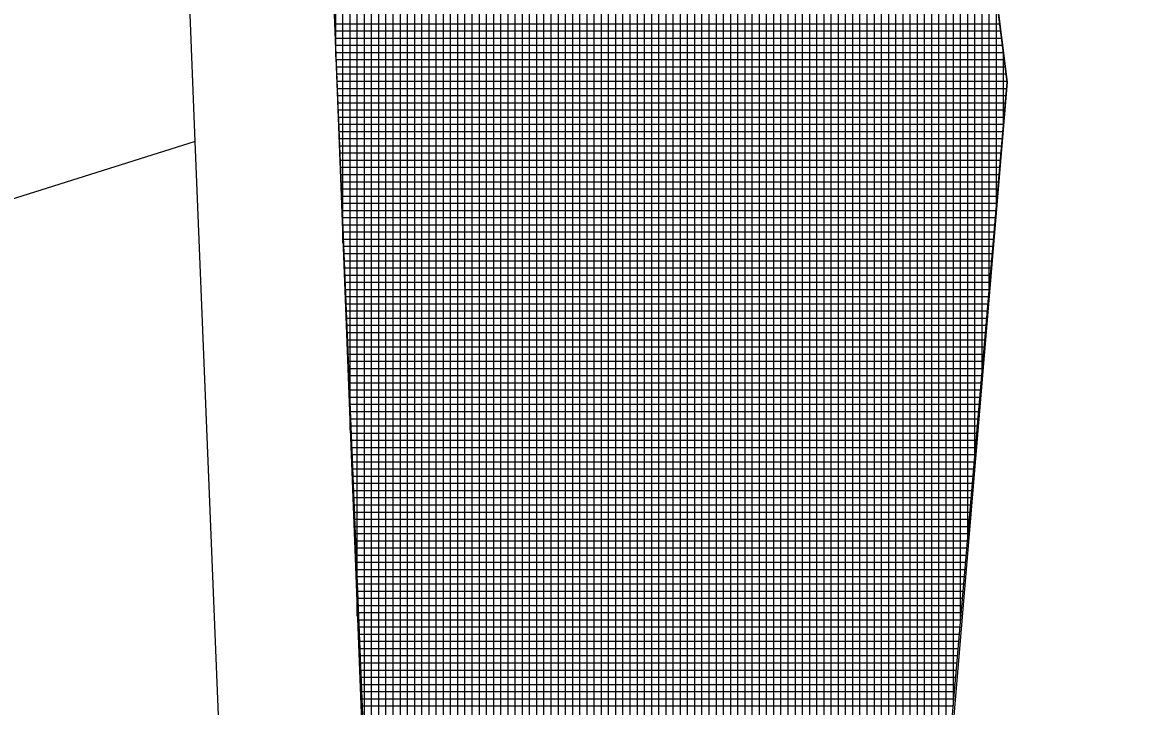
# Model space of a CAD drawing. Extents: x -565346 to -564154, y -1097386 to -1095620.
# Drawn here: x -564343.65 to -564312.3, y -1095916.73 to -1095897.68 of the extents above; entities that cross this region are included whole.
import ezdxf

# ---------------------------------------------------------------- set-up
doc = ezdxf.new("R2010")
doc.units = 0
for name, color, linetype in [('Vrstva 1', 7, 'Continuous'), ('Vrstva 13', 7, 'Continuous'), ('Vrstva 43', 7, 'Continuous')]:
    doc.layers.add(name, color=color, linetype=linetype)

msp = doc.modelspace()

# ---------------------------------------------------------------- linework, layer by layer
at = {"layer": 'Vrstva 1'}
for p, q in [((-564338.84, -1095900.99), (-564343.14, -1095794.87)), ((-564338.22, -1095817.34), (-564332.63, -1095955.35)), ((-564338.84, -1095900.99), (-564454.907, -1095937.562)), ((-564337.06, -1095944.99), (-564338.84, -1095900.99))]:
    msp.add_line(p, q, dxfattribs=at)
at = {"layer": 'Vrstva 13'}
for p, q in [((-564319.47, -1095873.99), (-564316.23, -1095899.34)), ((-564316.23, -1095899.34), (-564320.51, -1095950.21))]:
    msp.add_line(p, q, dxfattribs=at)
at = {"layer": 'Vrstva 43'}
for p, q in [((-564332.33, -1095918.631), (-564332.33, -1095730.582)), ((-564332.13, -1095918.66), (-564332.13, -1095737.899)), ((-564331.93, -1095918.689), (-564331.93, -1095747.443)), ((-564331.73, -1095918.719), (-564331.73, -1095756.988)), ((-564331.53, -1095918.748), (-564331.53, -1095765.482)), ((-564331.33, -1095918.778), (-564331.33, -1095765.472)), ((-564331.13, -1095918.807), (-564331.13, -1095765.462)), ((-564330.93, -1095922.566), (-564330.93, -1095765.452)), ((-564330.73, -1095927.504), (-564330.73, -1095765.442)), ((-564330.53, -1095932.441), (-564330.53, -1095765.432)), ((-564330.33, -1095937.379), (-564330.33, -1095765.422)), ((-564330.13, -1095942.316), (-564330.13, -1095765.412)), ((-564329.93, -1095947.254), (-564329.93, -1095765.402)), ((-564329.73, -1095952.191), (-564329.73, -1095765.392)), ((-564329.53, -1095956.039), (-564329.53, -1095766.509)), ((-564329.33, -1095958.145), (-564329.33, -1095776.058)), ((-564329.13, -1095960.252), (-564329.13, -1095785.608)), ((-564328.93, -1095962.358), (-564328.93, -1095795.158)), ((-564328.73, -1095964.464), (-564328.73, -1095800.13)), ((-564328.53, -1095966.571), (-564328.53, -1095802.638)), ((-564328.33, -1095968.677), (-564328.33, -1095805.146)), ((-564328.13, -1095970.783), (-564328.13, -1095807.653)), ((-564327.93, -1095972.89), (-564327.93, -1095835.324)), ((-564327.73, -1095974.996), (-564327.73, -1095837.789)), ((-564327.53, -1095977.103), (-564327.53, -1095840.255)), ((-564327.33, -1095979.209), (-564327.33, -1095842.721)), ((-564327.13, -1095981.315), (-564327.13, -1095844.513)), ((-564326.93, -1095983.422), (-564326.93, -1095845.561)), ((-564326.73, -1095985.528), (-564326.73, -1095846.61)), ((-564326.53, -1095987.634), (-564326.53, -1095847.658)), ((-564326.33, -1095989.741), (-564326.33, -1095848.706)), ((-564326.13, -1095991.847), (-564326.13, -1095849.755)), ((-564325.93, -1095993.954), (-564325.93, -1095850.803)), ((-564325.73, -1095996.06), (-564325.73, -1095851.851)), ((-564325.53, -1095998.166), (-564325.53, -1095852.9)), ((-564325.33, -1096000.273), (-564325.33, -1095853.948)), ((-564325.13, -1096002.379), (-564325.13, -1095854.997)), ((-564324.93, -1096004.485), (-564324.93, -1095856.045)), ((-564324.73, -1096006.592), (-564324.73, -1095857.093)), ((-564324.53, -1096008.184), (-564324.53, -1095858.142)), ((-564324.33, -1096009.703), (-564324.33, -1095859.19)), ((-564324.13, -1096011.222), (-564324.13, -1095860.238)), ((-564323.93, -1096012.741), (-564323.93, -1095861.287)), ((-564323.73, -1096014.26), (-564323.73, -1095862.335)), ((-564323.53, -1096015.779), (-564323.53, -1095863.383)), ((-564323.33, -1096017.298), (-564323.33, -1095864.432)), ((-564323.13, -1096018.818), (-564323.13, -1095865.48)), ((-564322.93, -1096020.337), (-564322.93, -1095866.529)), ((-564322.73, -1095952.734), (-564322.73, -1095867.577)), ((-564322.53, -1095950.358), (-564322.53, -1095868.625)), ((-564322.33, -1095947.981), (-564322.33, -1095869.674)), ((-564322.13, -1095945.605), (-564322.13, -1095870.722)), ((-564321.93, -1095943.229), (-564321.93, -1095871.77)), ((-564321.73, -1095940.852), (-564321.73, -1095872.819)), ((-564321.53, -1095938.476), (-564321.53, -1095873.867)), ((-564321.33, -1095936.099), (-564321.33, -1095875.188)), ((-564321.13, -1095933.723), (-564321.13, -1095876.755)), ((-564320.93, -1095931.346), (-564320.93, -1095878.323)), ((-564320.73, -1095928.97), (-564320.73, -1095879.89)), ((-564320.53, -1095926.593), (-564320.53, -1095881.458)), ((-564320.33, -1095924.217), (-564320.33, -1095883.026)), ((-564320.13, -1095921.841), (-564320.13, -1095884.593)), ((-564319.93, -1095919.464), (-564319.93, -1095886.161)), ((-564319.73, -1095918.377), (-564319.73, -1095887.728)), ((-564319.53, -1095918.41), (-564319.53, -1095889.296)), ((-564319.33, -1095918.443), (-564319.33, -1095890.863)), ((-564319.13, -1095918.476), (-564319.13, -1095891.331)), ((-564318.93, -1095918.509), (-564318.93, -1095891.306)), ((-564318.73, -1095918.542), (-564318.73, -1095891.28)), ((-564318.53, -1095918.576), (-564318.53, -1095891.255)), ((-564318.33, -1095918.609), (-564318.33, -1095891.229)), ((-564318.13, -1095918.642), (-564318.13, -1095891.204)), ((-564317.93, -1095918.675), (-564317.93, -1095891.178)), ((-564317.73, -1095916.711), (-564317.73, -1095891.153)), ((-564317.53, -1095914.395), (-564317.53, -1095891.127)), ((-564317.33, -1095912.079), (-564317.33, -1095891.102)), ((-564317.13, -1095909.763), (-564317.13, -1095892.298)), ((-564316.93, -1095907.447), (-564316.93, -1095893.863)), ((-564316.73, -1095905.13), (-564316.73, -1095895.428)), ((-564316.53, -1095902.814), (-564316.53, -1095896.993)), ((-564334.93, -1095898.635), (-564334.93, -1095897.207)), ((-564334.73, -1095903.826), (-564334.73, -1095897.199)), ((-564334.53, -1095909.017), (-564334.53, -1095897.191)), ((-564334.33, -1095914.207), (-564334.33, -1095897.183)), ((-564334.13, -1095918.366), (-564334.13, -1095897.174)), ((-564333.93, -1095918.395), (-564333.93, -1095897.166)), ((-564333.73, -1095918.425), (-564333.73, -1095897.158)), ((-564333.53, -1095918.454), (-564333.53, -1095897.15)), ((-564333.33, -1095918.483), (-564333.33, -1095897.142)), ((-564333.13, -1095918.513), (-564333.13, -1095897.134)), ((-564332.93, -1095918.542), (-564332.93, -1095897.126)), ((-564332.73, -1095918.572), (-564332.73, -1095897.118)), ((-564332.53, -1095918.601), (-564332.53, -1095897.11)), ((-564334.966, -1095897.71), (-564316.438, -1095897.71)), ((-564334.958, -1095897.91), (-564316.413, -1095897.91)), ((-564334.95, -1095898.11), (-564316.387, -1095898.11)), ((-564334.943, -1095898.31), (-564316.362, -1095898.31)), ((-564334.935, -1095898.51), (-564316.336, -1095898.51)), ((-564316.33, -1095900.498), (-564316.33, -1095898.558)), ((-564334.927, -1095898.71), (-564316.311, -1095898.71)), ((-564334.919, -1095898.91), (-564316.285, -1095898.91)), ((-564334.912, -1095899.11), (-564316.259, -1095899.11)), ((-564334.904, -1095899.31), (-564316.234, -1095899.31)), ((-564334.896, -1095899.51), (-564316.245, -1095899.51)), ((-564334.889, -1095899.71), (-564316.262, -1095899.71)), ((-564334.881, -1095899.91), (-564316.279, -1095899.91)), ((-564334.873, -1095900.11), (-564316.296, -1095900.11)), ((-564334.865, -1095900.31), (-564316.314, -1095900.31)), ((-564334.858, -1095900.51), (-564316.331, -1095900.51)), ((-564334.85, -1095900.71), (-564316.348, -1095900.71)), ((-564334.842, -1095900.91), (-564316.366, -1095900.91)), ((-564334.835, -1095901.11), (-564316.383, -1095901.11)), ((-564334.827, -1095901.31), (-564316.4, -1095901.31)), ((-564334.819, -1095901.51), (-564316.417, -1095901.51)), ((-564334.812, -1095901.71), (-564316.435, -1095901.71)), ((-564334.804, -1095901.91), (-564316.452, -1095901.91)), ((-564334.796, -1095902.11), (-564316.469, -1095902.11)), ((-564334.788, -1095902.31), (-564316.486, -1095902.31)), ((-564334.781, -1095902.51), (-564316.504, -1095902.51)), ((-564334.773, -1095902.71), (-564316.521, -1095902.71)), ((-564334.765, -1095902.91), (-564316.538, -1095902.91)), ((-564334.758, -1095903.11), (-564316.556, -1095903.11)), ((-564334.75, -1095903.31), (-564316.573, -1095903.31)), ((-564334.742, -1095903.51), (-564316.59, -1095903.51)), ((-564334.734, -1095903.71), (-564316.607, -1095903.71)), ((-564334.727, -1095903.91), (-564316.625, -1095903.91)), ((-564334.719, -1095904.11), (-564316.642, -1095904.11)), ((-564334.711, -1095904.31), (-564316.659, -1095904.31)), ((-564334.704, -1095904.51), (-564316.676, -1095904.51)), ((-564334.696, -1095904.71), (-564316.694, -1095904.71)), ((-564334.688, -1095904.91), (-564316.711, -1095904.91)), ((-564334.681, -1095905.11), (-564316.728, -1095905.11)), ((-564334.673, -1095905.31), (-564316.746, -1095905.31)), ((-564334.665, -1095905.51), (-564316.763, -1095905.51)), ((-564334.657, -1095905.71), (-564316.78, -1095905.71)), ((-564334.65, -1095905.91), (-564316.797, -1095905.91)), ((-564334.642, -1095906.11), (-564316.815, -1095906.11)), ((-564334.634, -1095906.31), (-564316.832, -1095906.31)), ((-564334.627, -1095906.51), (-564316.849, -1095906.51)), ((-564334.619, -1095906.71), (-564316.866, -1095906.71)), ((-564334.611, -1095906.91), (-564316.884, -1095906.91)), ((-564334.603, -1095907.11), (-564316.901, -1095907.11)), ((-564334.596, -1095907.31), (-564316.918, -1095907.31)), ((-564334.588, -1095907.51), (-564316.935, -1095907.51)), ((-564334.58, -1095907.71), (-564316.953, -1095907.71)), ((-564334.573, -1095907.91), (-564316.97, -1095907.91)), ((-564334.565, -1095908.11), (-564316.987, -1095908.11)), ((-564334.557, -1095908.31), (-564317.005, -1095908.31)), ((-564334.55, -1095908.51), (-564317.022, -1095908.51)), ((-564334.542, -1095908.71), (-564317.039, -1095908.71)), ((-564334.534, -1095908.91), (-564317.056, -1095908.91)), ((-564334.526, -1095909.11), (-564317.074, -1095909.11)), ((-564334.519, -1095909.31), (-564317.091, -1095909.31)), ((-564334.511, -1095909.51), (-564317.108, -1095909.51)), ((-564334.503, -1095909.71), (-564317.125, -1095909.71)), ((-564334.496, -1095909.91), (-564317.143, -1095909.91)), ((-564334.488, -1095910.11), (-564317.16, -1095910.11)), ((-564334.48, -1095910.31), (-564317.177, -1095910.31)), ((-564334.472, -1095910.51), (-564317.195, -1095910.51)), ((-564334.465, -1095910.71), (-564317.212, -1095910.71)), ((-564334.457, -1095910.91), (-564317.229, -1095910.91)), ((-564334.449, -1095911.11), (-564317.246, -1095911.11)), ((-564334.442, -1095911.31), (-564317.264, -1095911.31)), ((-564334.434, -1095911.51), (-564317.281, -1095911.51)), ((-564334.426, -1095911.71), (-564317.298, -1095911.71)), ((-564334.419, -1095911.91), (-564317.315, -1095911.91)), ((-564334.411, -1095912.11), (-564317.333, -1095912.11)), ((-564334.403, -1095912.31), (-564317.35, -1095912.31)), ((-564334.395, -1095912.51), (-564317.367, -1095912.51)), ((-564334.388, -1095912.71), (-564317.384, -1095912.71)), ((-564334.38, -1095912.91), (-564317.402, -1095912.91)), ((-564334.372, -1095913.11), (-564317.419, -1095913.11)), ((-564334.365, -1095913.31), (-564317.436, -1095913.31)), ((-564334.357, -1095913.51), (-564317.454, -1095913.51)), ((-564334.349, -1095913.71), (-564317.471, -1095913.71)), ((-564334.341, -1095913.91), (-564317.488, -1095913.91)), ((-564334.334, -1095914.11), (-564317.505, -1095914.11)), ((-564334.326, -1095914.31), (-564317.523, -1095914.31)), ((-564334.318, -1095914.51), (-564317.54, -1095914.51)), ((-564334.311, -1095914.71), (-564317.557, -1095914.71)), ((-564334.303, -1095914.91), (-564317.574, -1095914.91)), ((-564334.295, -1095915.11), (-564317.592, -1095915.11)), ((-564334.288, -1095915.31), (-564317.609, -1095915.31)), ((-564334.28, -1095915.51), (-564317.626, -1095915.51)), ((-564334.272, -1095915.71), (-564317.644, -1095915.71)), ((-564334.264, -1095915.91), (-564317.661, -1095915.91)), ((-564334.257, -1095916.11), (-564317.678, -1095916.11)), ((-564334.249, -1095916.31), (-564317.695, -1095916.31)), ((-564334.241, -1095916.51), (-564317.713, -1095916.51)), ((-564334.234, -1095916.71), (-564317.73, -1095916.71))]:
    msp.add_line(p, q, dxfattribs=at)
for points in [[(-564339.576, -1095722.251), (-564332.487, -1095897.108), (-564334.985, -1095897.209), (-564334.17, -1095918.36), (-564331.082, -1095918.814), (-564329.607, -1095955.228), (-564324.705, -1096006.855), (-564319.072, -1096049.639)], [(-564312.296, -1096047.478), (-564317.708, -1096006.365), (-564316.779, -1095990.732), (-564322.792, -1095953.471), (-564319.837, -1095918.359), (-564317.9, -1095918.68), (-564316.23, -1095899.34), (-564317.284, -1095891.096), (-564319.268, -1095891.349), (-564321.435, -1095874.365), (-564327.225, -1095844.015), (-564327.939, -1095835.213), (-564325.945, -1095835.054), (-564328.86, -1095798.5), (-564329.554, -1095765.383)]]:
    msp.add_lwpolyline(points, dxfattribs=at)

doc.saveas('drawing.dxf')
